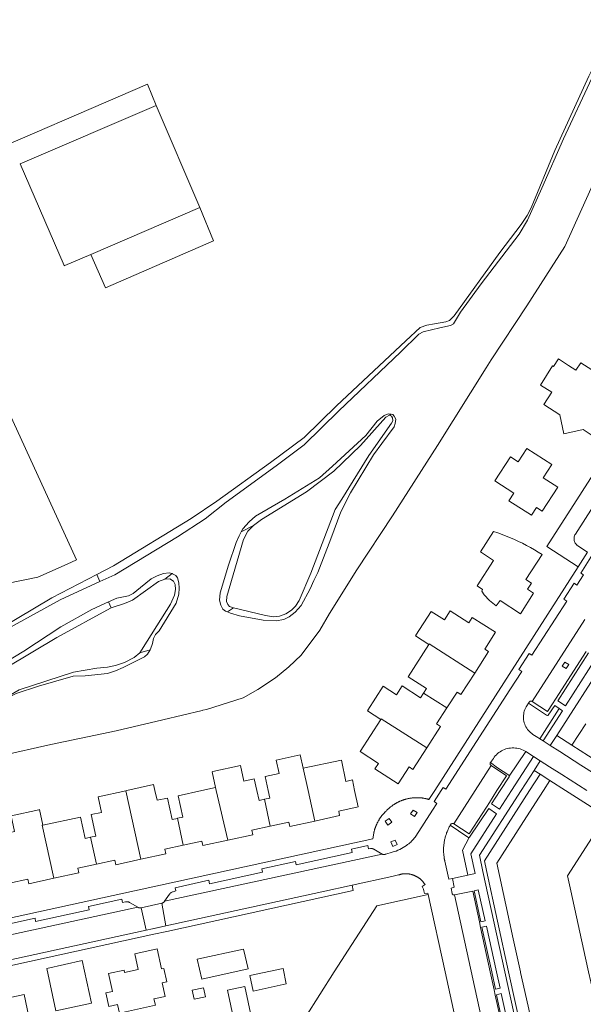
# Model space of a CAD drawing. Header units: metres. Extents: x 89888 to 94270, y 464165 to 468904.
# Tile 344 of 369: x 92801 to 92924, y 467993 to 468208. Entities that reach past the tile are written whole.
import ezdxf

# ---------------------------------------------------------------- set-up
doc = ezdxf.new("R2010")
doc.units = ezdxf.units.M
for name, color, linetype, lineweight in [('B_BEBOUWINGSGRENS_0', 251, 'CONTINUOUS', 13), ('B_LUIFEL_1', 251, 'CONTINUOUS', 13), ('B_TUSSENMUUR_0', 251, 'CONTINUOUS', 13), ('T_CULTUURGRENS_0', 251, 'CONTINUOUS', 13), ('T_HEK_LIJN_0', 251, 'CONTINUOUS', 13), ('T_MUUR_30CM_LIJN_0', 251, 'CONTINUOUS', 13), ('V_WEGGRENS_0', 251, 'CONTINUOUS', 13), ('W_WALBESCHERMING_LIJN_0', 251, 'CONTINUOUS', 13), ('W_WATERGRENS_0', 251, 'CONTINUOUS', 13)]:
    doc.layers.add(name, color=color, linetype=linetype, lineweight=lineweight)

# ---------------------------------------------------------------- blocks, each defined once
blk = doc.blocks.new('OGT_BLOK1_ACAD_1_FMEBLOCK21')
at = {"layer": 'B_BEBOUWINGSGRENS_0'}
blk.add_line((-5.37, 3.16), (-5.62, 3.1), dxfattribs=at)
blk.add_lwpolyline([(5.62, -2.91), (4.45, -3.16), (3.43, 1.52), (1.19, 1.03), (0.72, 3.16)], dxfattribs=at)

msp = doc.modelspace()

# ---------------------------------------------------------------- linework, layer by layer
at = {"layer": 'B_BEBOUWINGSGRENS_0'}
for p, q in [((92839.94, 468166.65), (92830.43, 468188.91)), ((92816.21, 468156.43), (92839.94, 468166.65)), ((92810.35, 468154), (92810.38, 468153.92)), ((92921.02, 468049.4), (92924.03, 468054.09)), ((92928.59, 468044.55), (92921.02, 468049.4)), ((92914.81, 468039.53), (92916.21, 468041.72)), ((92916.21, 468041.72), (92919.62, 468039.53)), ((92843.36, 468040.19), (92840.36, 468039.53))]:
    msp.add_line(p, q, dxfattribs=at)
for points in [[(92830.43, 468188.91), (92830.4, 468188.9), (92800.82, 468176.17), (92810.35, 468154)], [(92810.38, 468153.92), (92810.53, 468153.99), (92816.21, 468156.43)], [(92926.22, 468128.41), (92926.15, 468128.46), (92927.16, 468130.07), (92923, 468132.82), (92921.9, 468131.19), (92920.3, 468132.22), (92918.09, 468133.66), (92916.98, 468131.99), (92916.77, 468132.13), (92914.15, 468127.91), (92916.61, 468126.42), (92914.87, 468123.69), (92918.37, 468121.46), (92919.25, 468117.34), (92923.45, 468118.26), (92925.2, 468117.07), (92928.88, 468122.8), (92926.81, 468124.12), (92928.54, 468126.92), (92926.22, 468128.41)], [(92917.95, 468105.66), (92914.76, 468107.72), (92916.65, 468110.65), (92911.23, 468114.14), (92909.33, 468111.2), (92907.65, 468112.28), (92904.26, 468107.03), (92908.38, 468104.38), (92907.3, 468102.7), (92912.22, 468099.55), (92913.3, 468101.23), (92914.56, 468100.42), (92917.95, 468105.66)], [(92901.57, 468083.39), (92901.37, 468083.03), (92901.87, 468082.23), (92903.05, 468080.98), (92903.78, 468080.36), (92904.53, 468079.83), (92905.38, 468080.93), (92909.79, 468078.08), (92912.67, 468082.57), (92911.35, 468083.42), (92912.21, 468084.77), (92911, 468085.55), (92914.52, 468091.01), (92913.7, 468091.53), (92912.86, 468092.03), (92912.01, 468092.52), (92911.15, 468092.98), (92910.28, 468093.43), (92909.4, 468093.86), (92908.51, 468094.26), (92907.62, 468094.65), (92906.71, 468095.02), (92905.8, 468095.37), (92904.88, 468095.7), (92903.95, 468096.01), (92901.09, 468091.54), (92903.95, 468089.7), (92900.38, 468084.15), (92901.57, 468083.39)], [(92899.85, 468065.14), (92902.86, 468069.83), (92902.02, 468070.36), (92904.37, 468074.06), (92899.31, 468077.28), (92898.56, 468076.1), (92894.51, 468078.68), (92893.27, 468076.74), (92890.37, 468078.58), (92887.02, 468073.37), (92886.93, 468073.23), (92889.82, 468071.38)], [(92889.82, 468071.38), (92885.32, 468064.35), (92889.34, 468061.77), (92888.7, 468060.77)], [(92893.78, 468057.53), (92896.01, 468061), (92896.85, 468060.46), (92899.85, 468065.14)], [(92888.7, 468060.77), (92888.05, 468059.76), (92884.02, 468062.34), (92882.79, 468060.41), (92879.87, 468062.28), (92876.53, 468057.05), (92876.45, 468056.92), (92879.36, 468055.05)], [(92889.38, 468048.82), (92892.39, 468053.51), (92891.55, 468054.05), (92893.78, 468057.53)], [(92879.36, 468055.05), (92874.85, 468048.04), (92878.89, 468045.44), (92878.11, 468044.23), (92883.15, 468040.98), (92885.53, 468044.67), (92886.37, 468044.14), (92889.38, 468048.82)], [(92862.47, 468044.37), (92861.81, 468047.29), (92856.55, 468046.14), (92857.2, 468043.22), (92854.16, 468042.56), (92854.82, 468039.53)], [(92873.68, 468039.53), (92873.18, 468041.83), (92871.79, 468041.52), (92870.78, 468046.18), (92862.47, 468044.37)], [(92852.37, 468039.53), (92851.82, 468042.05), (92849.56, 468041.56), (92848.81, 468044.98), (92842.77, 468043.64), (92842.61, 468043.6), (92843.36, 468040.19)], [(92823.82, 468039.47), (92817.76, 468038.14), (92818.5, 468034.76), (92816.25, 468034.27), (92817.27, 468029.59), (92816.1, 468029.33)], [(92830.16, 468039.53), (92829.87, 468040.82), (92824.07, 468039.53)], [(92840.36, 468039.53), (92835.21, 468038.4), (92836.24, 468033.72), (92835.07, 468033.47)], [(92854.01, 468037.62), (92852.84, 468037.36), (92852.37, 468039.53)], [(92854.82, 468039.53), (92855.18, 468037.88), (92854.01, 468037.62)], [(92864.98, 468032.85), (92870.41, 468034.05), (92870.2, 468035.02), (92874.46, 468035.95), (92873.68, 468039.53)], [(92908.25, 468007.21), (92906.65, 468014.57), (92904.66, 468023.71), (92909.98, 468032), (92913.09, 468036.86), (92914.81, 468039.53)], [(92919.62, 468039.53), (92928.39, 468033.91), (92928.29, 468033.76)], [(92805.76, 468031.97), (92805.02, 468035.36), (92804.85, 468035.33), (92798.8, 468034), (92799.54, 468030.61), (92797.28, 468030.12), (92798.31, 468025.44), (92797.15, 468025.18)], [(92816.1, 468029.33), (92814.93, 468029.07), (92813.91, 468033.75), (92805.76, 468031.97)], [(92855.29, 468031.75), (92859.32, 468032.64), (92859.54, 468031.66), (92864.98, 468032.85)], [(92928.29, 468033.76), (92925.27, 468029.05), (92922.16, 468024.19), (92920.08, 468020.95), (92920.8, 468017.68), (92922.4, 468010.32), (92924.01, 468002.96), (92924.66, 468000), (92925.62, 467995.61), (92926.2, 467992.93)], [(92846.03, 468028.7), (92851.47, 468029.9), (92851.26, 468030.87), (92855.29, 468031.75)], [(92836.35, 468027.6), (92840.38, 468028.49), (92840.6, 468027.51), (92846.03, 468028.7)], [(92827.09, 468024.55), (92832.53, 468025.74), (92832.32, 468026.72), (92836.35, 468027.6)], [(92817.4, 468023.45), (92821.43, 468024.33), (92821.65, 468023.36), (92827.09, 468024.55)], [(92808.14, 468020.4), (92813.58, 468021.59), (92813.37, 468022.57), (92817.4, 468023.45)], [(92798.45, 468019.31), (92802.49, 468020.19), (92802.7, 468019.21), (92808.14, 468020.4)], [(92914.22, 467979.79), (92913.06, 467985.13), (92911.46, 467992.49), (92909.85, 467999.85), (92909.82, 468000), (92908.25, 468007.21)]]:
    msp.add_lwpolyline(points, dxfattribs=at)
at = {"layer": 'B_LUIFEL_1'}
msp.add_line((92816.21, 468156.43), (92819.38, 468149.15), dxfattribs=at)
msp.add_lwpolyline([(92819.38, 468149.15), (92842.92, 468159.4), (92839.94, 468166.65)], dxfattribs=at)
at = {"layer": 'B_TUSSENMUUR_0'}
for p, q in [((92888.7, 468060.77), (92893.78, 468057.53)), ((92862.47, 468044.37), (92863.52, 468039.53)), ((92823.82, 468039.47), (92827.09, 468024.55)), ((92843.36, 468040.19), (92843.51, 468039.53)), ((92843.51, 468039.53), (92846.03, 468028.7)), ((92863.52, 468039.53), (92864.98, 468032.85)), ((92855.29, 468031.75), (92854.01, 468037.62)), ((92835.07, 468033.47), (92836.35, 468027.6)), ((92816.1, 468029.33), (92817.4, 468023.45))]:
    msp.add_line(p, q, dxfattribs=at)
for points in [[(92889.82, 468071.38), (92889.91, 468071.52), (92899.85, 468065.14)], [(92879.36, 468055.05), (92879.45, 468055.19), (92889.38, 468048.82)], [(92805.76, 468031.97), (92805.6, 468031.94), (92808.14, 468020.4)]]:
    msp.add_lwpolyline(points, dxfattribs=at)
at = {"layer": 'T_CULTUURGRENS_0'}
for p, q in [((92881.27, 468121.36), (92881.65, 468121.59)), ((92851.66, 468097.34), (92848.96, 468095.92)), ((92817.51, 468086.64), (92818.19, 468085.1)), ((92833.92, 468086.84), (92832.3, 468085.65)), ((92832.3, 468085.65), (92830.97, 468085.13)), ((92820.04, 468080.67), (92820.62, 468079.34)), ((92845.97, 468078.48), (92847.28, 468079.34)), ((92826.86, 468069.53), (92829.1, 468070.22)), ((92914, 468050.83), (92918.22, 468057.43)), ((92914.77, 468050.34), (92914, 468050.83)), ((92916.3, 468049.36), (92917.7, 468051.53)), ((92917.7, 468051.53), (92921.02, 468049.4)), ((92907.36, 468042.65), (92910.99, 468048.02)), ((92918.38, 468048.03), (92916.3, 468049.36)), ((92912.78, 468043.92), (92914.13, 468046.02)), ((92914.13, 468046.02), (92916.17, 468044.72)), ((92909.96, 468039.53), (92912.78, 468043.92)), ((92912.78, 468043.92), (92914.09, 468043.08)), ((92899.94, 468021.43), (92898.31, 468021.07)), ((92866.56, 468017.46), (92873.12, 468018.9)), ((92873.12, 468018.9), (92873.38, 468017.72)), ((92832.53, 468010), (92866.56, 468017.46)), ((92901.21, 468010.93), (92899.72, 468017.67)), ((92828.22, 468009.05), (92829.62, 468009.36)), ((92832.53, 468010), (92829.62, 468009.36)), ((92907.49, 467981.58), (92904.57, 467995))]:
    msp.add_line(p, q, dxfattribs=at)
for points in [[(92817.51, 468086.64), (92821.11, 468088.5), (92838.04, 468098.81), (92843.64, 468102.66), (92855.31, 468111.09), (92862.68, 468116.51), (92869.75, 468123.38), (92884.85, 468137.61), (92887.93, 468140.51), (92889.43, 468141.03), (92891.11, 468141.28), (92893.52, 468141.7), (92894.38, 468142.05), (92895.39, 468143.03), (92905.33, 468156.88), (92909.99, 468162.93), (92911.24, 468164.9), (92912.12, 468166.61), (92917.28, 468179.08), (92924.71, 468195.28), (92930.92, 468207.78)], [(92691.3, 468130.83), (92699.81, 468121.02), (92708.19, 468111.84), (92711.68, 468108.31), (92718.36, 468101.01), (92726.34, 468091.7), (92736.91, 468080.02), (92744.51, 468071.38), (92749.66, 468065.27), (92758.01, 468055.48), (92759.03, 468054.55), (92759.93, 468054.13), (92760.97, 468054.16), (92762.07, 468054.46), (92763.48, 468055.29), (92767.38, 468058.17), (92774.92, 468062.25), (92789.1, 468070.48), (92807.72, 468081.58), (92817.51, 468086.64)], [(92881.27, 468121.36), (92880.45, 468120.97), (92874.93, 468114.79), (92869.14, 468109.17), (92863.19, 468104.68)], [(92869.47, 468100.79), (92870.86, 468103.03), (92876.75, 468112.55), (92881.7, 468119.63), (92882.02, 468120.17), (92881.94, 468120.81), (92881.72, 468121.17), (92881.27, 468121.36)], [(92863.19, 468104.68), (92853.4, 468098.66), (92851.66, 468097.34)], [(92847.28, 468079.34), (92854.23, 468077.68), (92856.03, 468077.42), (92857.3, 468077.54), (92858.71, 468078.06), (92859.91, 468078.85), (92860.78, 468079.7), (92861.57, 468080.95), (92864.12, 468086.93), (92869.47, 468100.79)], [(92851.66, 468097.34), (92850.42, 468096.09), (92849.43, 468094.25)], [(92849.43, 468094.25), (92845.83, 468081.86), (92845.76, 468080.77), (92846.07, 468080.09), (92846.42, 468079.67), (92847.28, 468079.34)], [(92830.97, 468085.13), (92825.24, 468081.06), (92823.51, 468080.32), (92820.62, 468079.34)], [(92826.86, 468069.53), (92828.44, 468072.08), (92833.52, 468080.15), (92834.45, 468082.12), (92834.66, 468083.39), (92834.59, 468084.47), (92834.19, 468085.21), (92833.43, 468085.67), (92832.3, 468085.65)], [(92820.62, 468079.34), (92820.46, 468079.28), (92808.76, 468072.87)], [(92808.76, 468072.87), (92797.96, 468066.4), (92784.55, 468058.2), (92775.53, 468052.7)], [(92812.39, 468065.34), (92817.52, 468066.2), (92819.83, 468066.43), (92821.56, 468066.81), (92823.52, 468067.46), (92825.66, 468068.55), (92826.86, 468069.53)], [(92775.53, 468052.7), (92775.07, 468051.84), (92775.01, 468051.07), (92775.49, 468050.07), (92776.43, 468049.42), (92777.83, 468049.12), (92779.88, 468049.72), (92785.89, 468051.75), (92792.5, 468054.53), (92793.84, 468055.73), (92795.13, 468057.16), (92796.33, 468058.59), (92798.35, 468060.19), (92800.59, 468061.46), (92812.39, 468065.34)], [(92918.22, 468057.43), (92918.97, 468056.94), (92914.77, 468050.34)], [(92931.73, 468039.53), (92922.98, 468045.09), (92918.38, 468048.03)], [(92916.17, 468044.72), (92918.79, 468043.05), (92924.27, 468039.53)], [(92901.64, 468021.9), (92900.88, 468025.4), (92909.96, 468039.53)], [(92898.6, 468029.32), (92898.73, 468029.38), (92902.9, 468035.58)], [(92902.9, 468035.58), (92904.57, 468034.47), (92898.97, 468025.73), (92899.94, 468021.43)], [(92898.6, 468029.32), (92897.15, 468026.53), (92898.31, 468021.07)], [(92911.77, 467979.27), (92910.96, 467979.1), (92906.41, 468000), (92901.64, 468021.9)], [(92899.72, 468017.67), (92900.61, 468017.86), (92902.09, 468011.13), (92901.21, 468010.93)], [(92873.38, 468017.72), (92832.74, 468008.77), (92829.91, 468008.18), (92792.54, 468000), (92775.16, 467996.2), (92773.79, 467995.89)], [(92901.41, 468009.73), (92902.41, 468009.97), (92904.58, 468000), (92905.36, 467996.41), (92904.4, 467996.18)], [(92904.4, 467996.18), (92903.55, 468000), (92901.41, 468009.73)], [(92774.93, 467997.46), (92786.61, 468000), (92828.22, 468009.05)], [(92904.57, 467995), (92905.6, 467995.24), (92908.55, 467981.79), (92907.49, 467981.58)]]:
    msp.add_lwpolyline(points, dxfattribs=at)
at = {"layer": 'T_HEK_LIJN_0'}
for p, q in [((92828.53, 468193.54), (92830.43, 468188.91)), ((92782.31, 468156.93), (92813.06, 468089.82))]:
    msp.add_line(p, q, dxfattribs=at)
msp.add_lwpolyline([(92828.53, 468193.54), (92788.42, 468176.26), (92794.63, 468161.85), (92782.31, 468156.93)], dxfattribs=at)
at = {"layer": 'T_MUUR_30CM_LIJN_0'}
for p, q in [((92811.05, 468088.9), (92813.06, 468089.82)), ((92911.81, 468039.53), (92914.09, 468043.08)), ((92914.09, 468043.08), (92916.21, 468041.72))]:
    msp.add_line(p, q, dxfattribs=at)
for points in [[(92703.29, 468131.23), (92705.71, 468129.44), (92727.9, 468102.36), (92765.95, 468078.39), (92766.89, 468078.32), (92804.66, 468086.02), (92811.05, 468088.9)], [(92911.77, 467979.27), (92907.24, 468000), (92902.41, 468022.11), (92901.96, 468024.19), (92911.81, 468039.53)]]:
    msp.add_lwpolyline(points, dxfattribs=at)
at = {"layer": 'V_WEGGRENS_0'}
for p, q in [((92922.37, 468088.34), (92924.4, 468091.51)), ((92922.37, 468088.34), (92891.12, 468039.53)), ((92912.36, 468058.93), (92923.81, 468076.79)), ((92917.7, 468051.53), (92933.22, 468075.76)), ((92924.16, 468069.86), (92917.43, 468059.44)), ((92917.92, 468059.12), (92924.6, 468069.57)), ((92900.24, 468050.21), (92907.51, 468061.5)), ((92911.7, 468058.79), (92911.54, 468058.55)), ((92917.43, 468059.44), (92916.76, 468058.41)), ((92917.3, 468058.05), (92918.22, 468057.43)), ((92914.77, 468050.34), (92916.3, 468049.36)), ((92910.99, 468048.02), (92912.62, 468046.97)), ((92903.27, 468045.62), (92903.9, 468046.54)), ((92912.62, 468046.97), (92907.85, 468039.53)), ((92912.62, 468046.97), (92914.13, 468046.02)), ((92899.94, 468039.53), (92903.41, 468044.97)), ((92891.12, 468039.53), (92889.86, 468037.58)), ((92890.98, 468037.11), (92892.52, 468039.53)), ((92895.32, 468032.28), (92899.94, 468039.53)), ((92904.69, 468039.53), (92903.03, 468036.94)), ((92903.53, 468036.61), (92905.4, 468039.53)), ((92902.38, 468035.93), (92903.03, 468036.94)), ((92894.61, 468032.11), (92894.51, 468031.94)), ((92832.27, 468015.37), (92879.64, 468025.66)), ((92880.48, 468025.67), (92881.86, 468026.11)), ((92881.8, 468020.81), (92873.12, 468018.9)), ((92883.27, 468021.13), (92881.8, 468020.81)), ((92894.97, 468020.33), (92894.23, 468020.18)), ((92898.31, 468021.07), (92894.97, 468020.33)), ((92889.71, 468016.85), (92893.39, 468000)), ((92899.4, 468017.6), (92895.44, 468016.75)), ((92905.28, 467971.5), (92895.44, 468016.75)), ((92899.4, 468017.6), (92900.86, 468010.86)), ((92774.73, 468002.85), (92826.42, 468014.06)), ((92831.68, 468014.97), (92827.13, 468013.95)), ((92827.13, 468013.95), (92828.22, 468009.05)), ((92831.68, 468014.97), (92832.53, 468010)), ((92901.12, 468009.66), (92900.86, 468010.86)), ((92904.32, 467994.94), (92904.07, 467996.1)), ((92904.32, 467994.94), (92907.24, 467981.52))]:
    msp.add_line(p, q, dxfattribs=at)
for points in [[(92953.23, 468136.35), (92946.32, 468140.72), (92915.57, 468092.73), (92922.37, 468088.34)], [(92924.4, 468091.51), (92922.32, 468092.87), (92922.15, 468092.99), (92922, 468093.14), (92921.87, 468093.29), (92921.75, 468093.47), (92921.65, 468093.65), (92921.57, 468093.84), (92921.52, 468094.04), (92921.49, 468094.25), (92921.48, 468094.46), (92921.49, 468094.66), (92921.53, 468094.87), (92921.59, 468095.07), (92921.67, 468095.26), (92921.77, 468095.44), (92936.21, 468117.97)], [(92925.89, 468091.57), (92922.94, 468086.95), (92923.55, 468086.53), (92922.12, 468084.34), (92921.49, 468084.74), (92919.29, 468081.26), (92919.88, 468080.84), (92912.3, 468069.02), (92911.68, 468069.44), (92909.42, 468065.93), (92910.1, 468065.51), (92907.51, 468061.5)], [(92926.34, 468068.43), (92919.65, 468057.96), (92917.92, 468059.12)], [(92919.46, 468067.53), (92918.9, 468066.66), (92919.78, 468066.1), (92920.33, 468067), (92919.46, 468067.53)], [(92911.7, 468058.79), (92911.77, 468058.87), (92911.86, 468058.94), (92911.95, 468058.98), (92912.06, 468059.01), (92912.16, 468059), (92912.27, 468058.98), (92912.36, 468058.93)], [(92912.36, 468058.93), (92915.71, 468056.79), (92916.76, 468058.41)], [(92914, 468050.83), (92913.56, 468051.12), (92912.53, 468051.77), (92912.26, 468051.96), (92912.01, 468052.16), (92911.77, 468052.38), (92911.55, 468052.61), (92911.35, 468052.87), (92911.17, 468053.13), (92911, 468053.41), (92910.86, 468053.7), (92910.74, 468054), (92910.63, 468054.3), (92910.56, 468054.62), (92910.5, 468054.94), (92910.47, 468055.26), (92910.46, 468055.58), (92910.47, 468055.91), (92910.51, 468056.23), (92910.57, 468056.54), (92910.65, 468056.86), (92910.76, 468057.16), (92910.88, 468057.46), (92911.03, 468057.75), (92911.2, 468058.02), (92911.54, 468058.55)], [(92911.54, 468058.55), (92915.49, 468055.94), (92915.67, 468055.91), (92915.78, 468055.91), (92915.84, 468055.97), (92917.3, 468058.05)], [(92892.52, 468039.53), (92892.94, 468040.19), (92893.53, 468039.79), (92900.24, 468050.21)], [(92903.9, 468046.54), (92904.1, 468046.83), (92904.32, 468047.09), (92904.57, 468047.34), (92904.82, 468047.58), (92905.1, 468047.8), (92905.38, 468047.99), (92905.68, 468048.17), (92905.99, 468048.33), (92906.31, 468048.47), (92906.64, 468048.59), (92906.97, 468048.68), (92907.31, 468048.75), (92907.66, 468048.8), (92908.01, 468048.82), (92908.35, 468048.82), (92908.7, 468048.8), (92909.05, 468048.76), (92909.39, 468048.69), (92909.73, 468048.6), (92910.05, 468048.48), (92910.38, 468048.35), (92910.69, 468048.19), (92910.99, 468048.02)], [(92903.27, 468045.62), (92903.23, 468045.53), (92903.2, 468045.43), (92903.2, 468045.32), (92903.22, 468045.22), (92903.26, 468045.12), (92903.32, 468045.04), (92903.41, 468044.97)], [(92907.36, 468042.65), (92907.29, 468042.87), (92904.82, 468044.51), (92903.27, 468045.62)], [(92903.41, 468044.97), (92906.77, 468042.76), (92904.69, 468039.53)], [(92905.4, 468039.53), (92907.32, 468042.53), (92907.36, 468042.65)], [(92907.85, 468039.53), (92905.25, 468035.47), (92903.53, 468036.61)], [(92889.86, 468037.58), (92889.8, 468037.59), (92889.73, 468037.61), (92889.67, 468037.63), (92889.6, 468037.65), (92889.54, 468037.67), (92889.48, 468037.69), (92889.41, 468037.7), (92889.35, 468037.72), (92889.3, 468037.73), (92889.26, 468037.74), (92889.22, 468037.75), (92889.17, 468037.76), (92889.1, 468037.78), (92889.03, 468037.79), (92888.96, 468037.8), (92888.89, 468037.82), (92888.79, 468037.84), (92888.72, 468037.85), (92888.65, 468037.86), (92888.56, 468037.87), (92888.47, 468037.89), (92888.38, 468037.9), (92888.29, 468037.91), (92888.2, 468037.92), (92888.12, 468037.93), (92888.03, 468037.94), (92887.94, 468037.94), (92887.83, 468037.95), (92887.76, 468037.96), (92887.69, 468037.96), (92887.62, 468037.96), (92887.54, 468037.97), (92887.47, 468037.97), (92887.4, 468037.97), (92887.31, 468037.97), (92887.22, 468037.97), (92887.13, 468037.97), (92887.04, 468037.97), (92886.92, 468037.96), (92886.8, 468037.96), (92886.68, 468037.95), (92886.55, 468037.94), (92886.5, 468037.94), (92886.46, 468037.93), (92886.41, 468037.93), (92886.36, 468037.92), (92886.31, 468037.92), (92886.19, 468037.9), (92886.07, 468037.89), (92885.97, 468037.88), (92885.87, 468037.86), (92885.77, 468037.84), (92885.68, 468037.83), (92885.58, 468037.81), (92885.46, 468037.78), (92885.34, 468037.76), (92885.22, 468037.73), (92885.1, 468037.7), (92885.02, 468037.68), (92884.94, 468037.66), (92884.86, 468037.64), (92884.78, 468037.62), (92884.7, 468037.6), (92884.6, 468037.57), (92884.5, 468037.54), (92884.41, 468037.51), (92884.31, 468037.47), (92884.23, 468037.45), (92884.15, 468037.42), (92884.07, 468037.39), (92884, 468037.36), (92883.92, 468037.33), (92883.82, 468037.3), (92883.73, 468037.26), (92883.63, 468037.22), (92883.54, 468037.18), (92883.46, 468037.14), (92883.39, 468037.11), (92883.31, 468037.08), (92883.24, 468037.04), (92883.16, 468037), (92883.07, 468036.96), (92882.98, 468036.91), (92882.89, 468036.86), (92882.8, 468036.81), (92882.73, 468036.77), (92882.65, 468036.73), (92882.58, 468036.69), (92882.51, 468036.65), (92882.44, 468036.6), (92882.35, 468036.55), (92882.27, 468036.5), (92882.18, 468036.44), (92882.1, 468036.38), (92882.01, 468036.32), (92881.92, 468036.26), (92881.84, 468036.2), (92881.75, 468036.14), (92881.67, 468036.08), (92881.62, 468036.05), (92881.58, 468036.02), (92881.54, 468035.98), (92881.5, 468035.95), (92881.46, 468035.92), (92881.42, 468035.88), (92881.38, 468035.85), (92881.34, 468035.82), (92881.3, 468035.78), (92881.26, 468035.75), (92881.18, 468035.68), (92881.1, 468035.61), (92881.02, 468035.54), (92880.94, 468035.47), (92880.87, 468035.4), (92880.83, 468035.36), (92880.79, 468035.33), (92880.75, 468035.29), (92880.72, 468035.25), (92880.68, 468035.22), (92880.59, 468035.12), (92880.5, 468035.03), (92880.44, 468034.97), (92880.38, 468034.91), (92880.33, 468034.86), (92880.27, 468034.8), (92880.21, 468034.74), (92880.15, 468034.67), (92880.08, 468034.6), (92880.01, 468034.52), (92879.94, 468034.45), (92879.89, 468034.39), (92879.84, 468034.33), (92879.79, 468034.27), (92879.74, 468034.21), (92879.69, 468034.14), (92879.62, 468034.06), (92879.56, 468033.98), (92879.5, 468033.91), (92879.44, 468033.83), (92879.4, 468033.76), (92879.35, 468033.7), (92879.3, 468033.63), (92879.26, 468033.56), (92879.19, 468033.47), (92879.15, 468033.4), (92879.1, 468033.33), (92879.05, 468033.25), (92879, 468033.16), (92878.96, 468033.09), (92878.92, 468033.02), (92878.88, 468032.95), (92878.84, 468032.89), (92878.8, 468032.82), (92878.75, 468032.73), (92878.7, 468032.64), (92878.66, 468032.55), (92878.61, 468032.46), (92878.55, 468032.33), (92878.48, 468032.19), (92878.46, 468032.14), (92878.43, 468032.08), (92878.41, 468032.03), (92878.39, 468031.97), (92878.36, 468031.92), (92878.34, 468031.86), (92878.32, 468031.81), (92878.3, 468031.75), (92878.27, 468031.7), (92878.25, 468031.64), (92878.23, 468031.58), (92878.21, 468031.53), (92878.19, 468031.47), (92878.17, 468031.41), (92878.15, 468031.36), (92878.13, 468031.3), (92878.11, 468031.24), (92878.09, 468031.19), (92878.08, 468031.13), (92878.06, 468031.07), (92878.04, 468031), (92878.01, 468030.93), (92877.99, 468030.86), (92877.97, 468030.78), (92877.94, 468030.64), (92877.9, 468030.49), (92877.89, 468030.44), (92877.87, 468030.38), (92877.86, 468030.32), (92877.85, 468030.26), (92877.84, 468030.2), (92877.67, 468029.03), (92823.38, 468017.13), (92762.25, 468003.75)], [(92890.67, 468035.25), (92891.57, 468036.68), (92890.98, 468037.11)], [(92890.67, 468035.25), (92887.02, 468029.6), (92886.85, 468029.36), (92886.67, 468029.14), (92886.49, 468028.92), (92886.29, 468028.7), (92886.09, 468028.49), (92885.89, 468028.29), (92885.68, 468028.1), (92885.46, 468027.91), (92885.23, 468027.73), (92885, 468027.55), (92884.65, 468027.3), (92884.28, 468027.08), (92883.9, 468026.86), (92883.51, 468026.67), (92883.12, 468026.5), (92882.71, 468026.34), (92882.3, 468026.21), (92881.86, 468026.11)], [(92887.33, 468034.74), (92886.41, 468035.28), (92885.86, 468034.41), (92886.74, 468033.86), (92887.33, 468034.74)], [(92902.38, 468035.93), (92898.62, 468030.08), (92895.32, 468032.28)], [(92881.22, 468033.43), (92880.35, 468032.85), (92880.93, 468032.01), (92881.81, 468032.6), (92881.22, 468033.43)], [(92894.23, 468020.18), (92893.32, 468024.16), (92893.3, 468024.26), (92893.28, 468024.36), (92893.26, 468024.46), (92893.24, 468024.56), (92893.22, 468024.66), (92893.21, 468024.76), (92893.19, 468024.86), (92893.18, 468024.96), (92893.16, 468025.06), (92893.15, 468025.16), (92893.12, 468025.36), (92893.1, 468025.56), (92893.09, 468025.76), (92893.07, 468025.96), (92893.06, 468026.16), (92893.06, 468026.36), (92893.06, 468026.56), (92893.06, 468026.76), (92893.07, 468026.96), (92893.07, 468027.16), (92893.09, 468027.37), (92893.11, 468027.57), (92893.13, 468027.77), (92893.15, 468027.97), (92893.18, 468028.17), (92893.21, 468028.36), (92893.25, 468028.56), (92893.29, 468028.76), (92893.33, 468028.96), (92893.38, 468029.15), (92893.43, 468029.35), (92893.48, 468029.54), (92893.54, 468029.73), (92893.6, 468029.92), (92893.67, 468030.11), (92893.73, 468030.3), (92893.81, 468030.49), (92893.88, 468030.68), (92893.96, 468030.86), (92894.04, 468031.05), (92894.13, 468031.23), (92894.22, 468031.41), (92894.31, 468031.59), (92894.41, 468031.77), (92894.51, 468031.94)], [(92894.51, 468031.94), (92898.1, 468029.53), (92898.47, 468029.32), (92898.6, 468029.32)], [(92895.32, 468032.28), (92895.23, 468032.33), (92895.13, 468032.36), (92895.03, 468032.36), (92894.93, 468032.35), (92894.83, 468032.32), (92894.74, 468032.26), (92894.67, 468032.19), (92894.61, 468032.11)], [(92881.55, 468028.33), (92881.98, 468027.35), (92882.93, 468027.76), (92882.51, 468028.71), (92881.55, 468028.33)], [(92879.64, 468025.66), (92877.87, 468026.71), (92877.83, 468026.73), (92877.77, 468026.77), (92877.72, 468026.79), (92877.68, 468026.81), (92877.64, 468026.82), (92877.6, 468026.84), (92877.56, 468026.85), (92877.52, 468026.86), (92877.48, 468026.87), (92877.43, 468026.88), (92877.38, 468026.88), (92877.34, 468026.89), (92877.29, 468026.89), (92877.24, 468026.89), (92877.2, 468026.89), (92877.15, 468026.88), (92877.1, 468026.88), (92876.68, 468026.81), (92876.52, 468027.53), (92872.98, 468026.76), (92873.13, 468026), (92860.94, 468023.34), (92860.79, 468024.08), (92853.44, 468022.46), (92853.6, 468021.73), (92842.06, 468019.18), (92841.91, 468019.95), (92834.55, 468018.3), (92834.71, 468017.65), (92834.12, 468017.46), (92833.98, 468017.42), (92833.85, 468017.37), (92833.73, 468017.3), (92833.62, 468017.22), (92833.51, 468017.13), (92833.48, 468017.09), (92833.43, 468017.04), (92833.4, 468016.99), (92833.36, 468016.95), (92832.27, 468015.37)], [(92880.48, 468025.67), (92880.44, 468025.66), (92880.4, 468025.64), (92880.36, 468025.63), (92880.32, 468025.61), (92880.28, 468025.6), (92880.24, 468025.6), (92880.19, 468025.59), (92880.15, 468025.59), (92880.11, 468025.58), (92880.07, 468025.58), (92880.01, 468025.58), (92879.96, 468025.58), (92879.9, 468025.59), (92879.85, 468025.6), (92879.81, 468025.61), (92879.74, 468025.63), (92879.7, 468025.64), (92879.64, 468025.66)], [(92889.01, 468019.01), (92888.97, 468019.08), (92888.93, 468019.15), (92888.88, 468019.22), (92888.84, 468019.28), (92888.79, 468019.35), (92888.74, 468019.42), (92888.69, 468019.48), (92888.64, 468019.55), (92888.58, 468019.61), (92888.53, 468019.67), (92888.48, 468019.74), (92888.42, 468019.8), (92888.36, 468019.86), (92888.31, 468019.92), (92888.25, 468019.98), (92888.19, 468020.03), (92888.13, 468020.09), (92888.07, 468020.15), (92888, 468020.2), (92887.94, 468020.25), (92887.88, 468020.31), (92887.81, 468020.36), (92887.74, 468020.41), (92887.68, 468020.46), (92887.61, 468020.5), (92887.54, 468020.55), (92887.47, 468020.6), (92887.4, 468020.64), (92887.33, 468020.68), (92887.26, 468020.72), (92887.19, 468020.77), (92887.12, 468020.81), (92887.04, 468020.84), (92886.97, 468020.88), (92886.9, 468020.92), (92886.82, 468020.95), (92886.74, 468020.98), (92886.67, 468021.02), (92886.59, 468021.05), (92886.51, 468021.08), (92886.44, 468021.1), (92886.36, 468021.13), (92886.28, 468021.16), (92886.2, 468021.18), (92886.12, 468021.2), (92886.04, 468021.22), (92885.96, 468021.24), (92885.88, 468021.26), (92885.8, 468021.28), (92885.72, 468021.3), (92885.64, 468021.31), (92885.55, 468021.33), (92885.47, 468021.34), (92885.39, 468021.35), (92885.31, 468021.36), (92885.23, 468021.36), (92885.14, 468021.37), (92885.06, 468021.38), (92884.98, 468021.38), (92884.9, 468021.38), (92884.81, 468021.38), (92884.73, 468021.38), (92884.65, 468021.38), (92884.56, 468021.38), (92884.48, 468021.37), (92884.4, 468021.36), (92884.32, 468021.36), (92884.24, 468021.35), (92884.15, 468021.34), (92884.07, 468021.33), (92883.99, 468021.31), (92883.91, 468021.3), (92883.83, 468021.28), (92883.75, 468021.27), (92883.66, 468021.25), (92883.59, 468021.23), (92883.51, 468021.21), (92883.43, 468021.18), (92883.35, 468021.16), (92883.27, 468021.13)], [(92895.44, 468016.75), (92895.34, 468016.74), (92895.24, 468016.76), (92895.14, 468016.79), (92895.06, 468016.85), (92894.99, 468016.92), (92894.94, 468017.01), (92894.91, 468017.1), (92894.68, 468018.25), (92895.37, 468018.42), (92894.97, 468020.33)], [(92889.01, 468019.01), (92888.37, 468018.6), (92888.52, 468018.3), (92888.65, 468018), (92888.75, 468017.69), (92888.84, 468017.37), (92888.9, 468017.05), (92889.65, 468017.16), (92889.71, 468016.85)], [(92826.42, 468014.06), (92824.73, 468015.07), (92824.61, 468015.13), (92824.53, 468015.17), (92824.45, 468015.21), (92824.37, 468015.24), (92824.28, 468015.26), (92824.19, 468015.27), (92824.11, 468015.28), (92824.03, 468015.28), (92823.95, 468015.27), (92823.87, 468015.26), (92823.78, 468015.24), (92823.12, 468015.1), (92822.97, 468015.82), (92815.66, 468014.21), (92815.81, 468013.5), (92804.17, 468011), (92804.06, 468011.68), (92796.53, 468010.03)], [(92844.2, 467960.46), (92869.23, 468000), (92878.49, 468014.42), (92889.71, 468016.85)], [(92827.13, 468013.95), (92827.09, 468013.94), (92827.04, 468013.94), (92827, 468013.93), (92826.95, 468013.93), (92826.9, 468013.93), (92826.86, 468013.93), (92826.81, 468013.93), (92826.77, 468013.94), (92826.72, 468013.95), (92826.68, 468013.96), (92826.63, 468013.97), (92826.59, 468013.98), (92826.55, 468014), (92826.5, 468014.02), (92826.46, 468014.04), (92826.42, 468014.06)], [(92832.27, 468015.37), (92832.23, 468015.31), (92832.16, 468015.23), (92832.1, 468015.18), (92832.01, 468015.12), (92831.95, 468015.08), (92831.85, 468015.03), (92831.79, 468015), (92831.68, 468014.97)], [(92829.62, 468009.36), (92831.32, 468009.73), (92832.53, 468010)], [(92901.12, 468009.66), (92903.22, 468000), (92904.07, 467996.1)], [(92820.89, 467995.7), (92819.43, 467995.42), (92820.09, 467992.42), (92822.04, 467992.88), (92822.45, 467990.95), (92830.26, 467992.69), (92829.95, 467994.13), (92832.39, 467994.63), (92831.75, 467997.59), (92832.75, 467997.78), (92832.12, 468000.73), (92831.61, 468000.65), (92830.63, 468004.99), (92825.77, 468003.95), (92826.54, 468000.49), (92823.53, 467999.87), (92823.46, 468000.37), (92820.07, 467999.62), (92820.89, 467995.7)], [(92850.46, 468000.64), (92849.47, 468004.96), (92839.38, 468002.74), (92840.36, 467998.42), (92850.46, 468000.64)], [(92808.58, 467991.47), (92816.32, 467993.18), (92814.34, 468002.46), (92806.59, 468000.75), (92808.58, 467991.47)], [(92851.57, 467995.81), (92858.76, 467997.39), (92858.12, 468000.73), (92850.84, 467999.17), (92851.57, 467995.81)], [(92893.39, 468000), (92900.04, 467969.57), (92900.12, 467969.19), (92900.35, 467968.16)], [(92840.74, 467996.5), (92838.3, 467995.96), (92838.73, 467994.01), (92841.17, 467994.55), (92840.74, 467996.5)], [(92851.18, 467989.99), (92849.77, 467996.79), (92846.01, 467995.98), (92847.42, 467989.18), (92851.18, 467989.99)], [(92793.19, 467981.94), (92803.95, 467984.3), (92801.66, 467995.06), (92790.9, 467992.7), (92793.19, 467981.94)]]:
    msp.add_lwpolyline(points, dxfattribs=at)
at = {"layer": 'W_WALBESCHERMING_LIJN_0'}
for points in [[(92937.49, 468198.49), (92936.95, 468197.12), (92933.65, 468190.08), (92926.91, 468174.55), (92919.47, 468158.13), (92911.18, 468145.25), (92903.45, 468133.45), (92902.34, 468131.68)], [(92902.34, 468131.68), (92891.73, 468114.78), (92881.91, 468099.43)], [(92881.91, 468099.43), (92874.14, 468087.66), (92868.23, 468078.11), (92866.09, 468074.53), (92862.01, 468069.07), (92859.34, 468066.49), (92856.4, 468064.09), (92852.55, 468061.53), (92849.39, 468059.73), (92841.38, 468057.23), (92840.6, 468057.02), (92840.44, 468056.98)], [(92840.44, 468056.98), (92831.88, 468054.91), (92821.69, 468052.55), (92807.47, 468049.53), (92796.51, 468047.09), (92788.29, 468045.22), (92782.92, 468044), (92776.97, 468042.94), (92773.56, 468042.22), (92768.89, 468041.57), (92763.73, 468042.08), (92757.37, 468043.86), (92756.52, 468043.96)]]:
    msp.add_lwpolyline(points, dxfattribs=at)
at = {"layer": 'W_WATERGRENS_0'}
for points in [[(92925.39, 468194.86), (92919.18, 468181.63), (92914.45, 468170.88), (92911.36, 468163.9), (92909.5, 468160.81), (92901.24, 468150.01), (92896.76, 468143.87), (92895.84, 468142.39), (92895.23, 468141.27), (92894.55, 468140.91), (92892.23, 468140.4), (92888.6, 468139.55), (92887.64, 468139.02), (92883.64, 468135.14), (92870.23, 468122.33), (92862.7, 468114.88), (92856.61, 468110.3), (92845.68, 468102.44), (92841.08, 468098.8), (92835.08, 468094.83), (92821.44, 468086.59), (92818.19, 468085.1)], [(92818.19, 468085.1), (92809.53, 468081.14), (92796.59, 468073.97), (92786.39, 468067.99), (92776.37, 468062.18), (92765.67, 468056.11), (92762.64, 468053.45), (92761.63, 468052.92), (92760.45, 468052.72), (92759.51, 468052.96), (92758.34, 468053.7), (92754.74, 468057.84), (92744.65, 468068.75), (92736.93, 468078.48), (92725.78, 468091.12), (92715.3, 468102.41), (92706.08, 468112.64), (92691.96, 468129.01)], [(92848.96, 468095.92), (92849.34, 468096.61), (92850.68, 468098.12), (92852.1, 468099.37), (92858.46, 468103.03), (92866.04, 468107.72), (92868.84, 468110.22), (92876.13, 468116.91), (92878.62, 468120.04), (92880.09, 468121.29), (92881, 468121.64), (92881.54, 468121.63), (92881.65, 468121.59)], [(92881.65, 468121.59), (92882, 468121.49), (92882.31, 468121.16), (92882.62, 468120.53), (92882.51, 468119.53), (92882.27, 468118.86), (92879.6, 468115.23), (92877.79, 468112.72), (92872.79, 468104.41), (92870.69, 468100.32)], [(92870.69, 468100.32), (92868.46, 468094.42), (92865.66, 468087.05), (92864.82, 468085.29), (92863.97, 468083.5), (92862.01, 468079.86), (92860.71, 468078.43), (92859.43, 468077.37), (92858.24, 468076.85), (92856.56, 468076.51), (92853.76, 468076.65), (92848.57, 468077.65), (92846.63, 468078.22), (92845.97, 468078.48)], [(92846.17, 468088.69), (92847.84, 468093.6), (92848.5, 468095.08), (92848.96, 468095.92)], [(92845.97, 468078.48), (92845.55, 468078.65), (92844.97, 468079.11), (92844.53, 468079.98), (92844.23, 468081.07), (92844.35, 468082.61), (92846.17, 468088.69)], [(92820.04, 468080.67), (92821.84, 468081.49), (92823.34, 468081.74), (92824.43, 468081.95), (92825.39, 468082.52), (92827.04, 468083.8), (92829.34, 468085.71), (92830.62, 468086.37), (92832.03, 468086.84), (92833.26, 468087), (92833.92, 468086.84)], [(92833.92, 468086.84), (92834.02, 468086.81), (92834.69, 468086.44), (92835.05, 468085.93), (92835.35, 468084.84), (92835.42, 468083.62), (92835.39, 468082.35), (92834.82, 468080.41), (92831.05, 468074.36), (92830.31, 468073.56)], [(92774.1, 468052.21), (92774.39, 468053.05), (92775.13, 468053.85), (92777.38, 468055.3), (92785.65, 468060.01), (92795.08, 468065.96), (92801.58, 468069.93), (92809.64, 468075.22), (92816.41, 468079), (92820.04, 468080.67)], [(92830.31, 468073.56), (92829.84, 468072.66), (92829.6, 468071.58), (92829.17, 468070.32), (92829.1, 468070.22)], [(92829.1, 468070.22), (92828.51, 468069.29), (92827.92, 468068.71), (92823.21, 468066.39), (92821.57, 468065.6), (92819.84, 468065.04)], [(92819.84, 468065.04), (92814.98, 468064.54), (92812.31, 468064.49), (92804.76, 468062.31), (92799.93, 468060.67), (92798.33, 468059.88), (92797.14, 468058.95), (92796.39, 468057.88), (92795.37, 468056.49), (92794.22, 468055.43), (92792.43, 468054.05), (92786.32, 468051.12), (92779.07, 468048.71), (92777.71, 468048.33), (92776.35, 468048.26), (92775.31, 468048.55), (92774.55, 468049.1), (92774.11, 468049.84), (92773.81, 468050.79), (92773.82, 468051.43), (92774.1, 468052.21)]]:
    msp.add_lwpolyline(points, dxfattribs=at)

# ---------------------------------------------------------------- block references
at = {"layer": 'B_BEBOUWINGSGRENS_0'}
msp.add_blockref('OGT_BLOK1_ACAD_1_FMEBLOCK21', (92829.44, 468036.37), dxfattribs=at)

doc.saveas('drawing.dxf')
